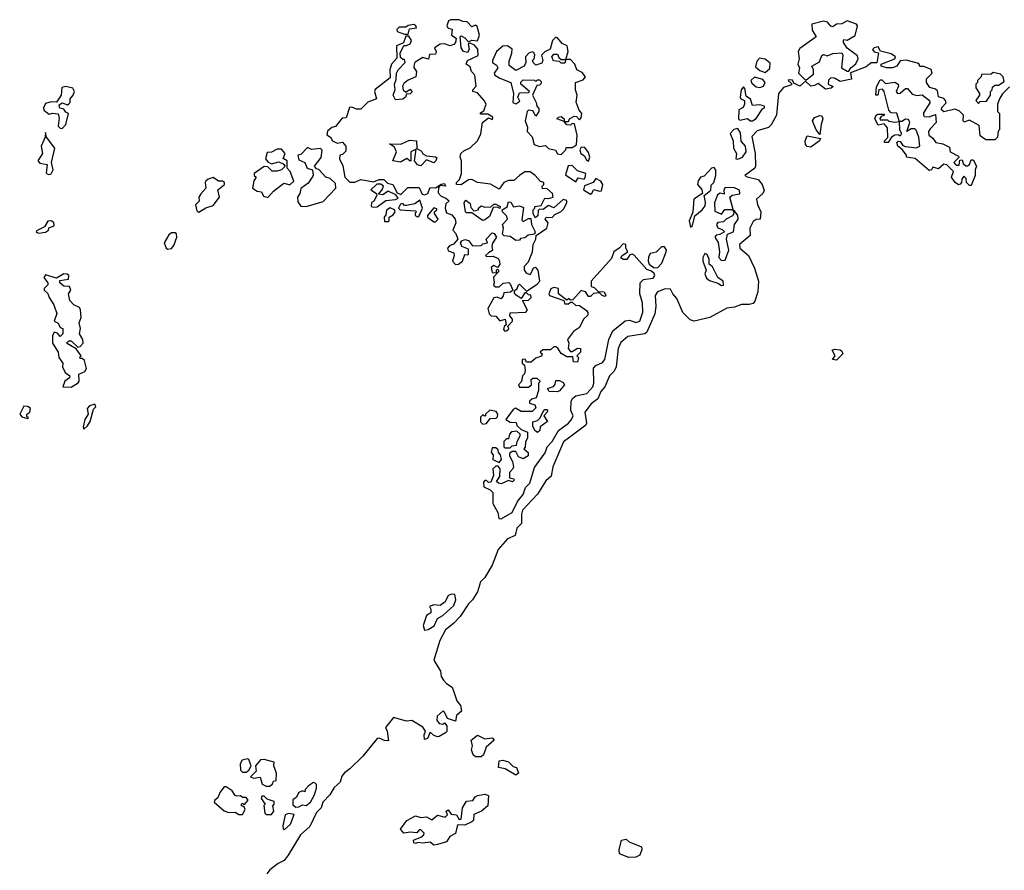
# Model space of a CAD drawing. Extents: x 2219101 to 2444320, y 201258 to 358766.
# Tile 268 of 349: x 2361852 to 2367257, y 268761 to 273429. Entities that reach past the tile are written whole.
import ezdxf

# ---------------------------------------------------------------- set-up
doc = ezdxf.new("R2010")
doc.units = 0

msp = doc.modelspace()

# ---------------------------------------------------------------- linework, layer by layer
at = {"layer": '0CON10XD'}
for points in [[(2364515, 271720), (2364525, 271722.5), (2364537, 271733), (2364531.7, 271748.3), (2364557.5, 271775), (2364556.7, 271786.7), (2364542.5, 271805), (2364545, 271820), (2364630, 271825), (2364640, 271835), (2364612.5, 271887.5), (2364645, 271890), (2364660, 271905), (2364658.3, 271918.3), (2364645, 271920), (2364635, 271930), (2364625, 271930), (2364605, 271900), (2364577, 271917), (2364568.3, 271928.3), (2364568.3, 271941.7), (2364582.5, 271955), (2364590, 271975), (2364595, 271977.5), (2364635, 271940), (2364693, 271977), (2364707.5, 271995), (2364698.8, 272055), (2364685, 272070), (2364670, 272065), (2364655, 272030), (2364635, 272037.5), (2364623, 272057), (2364623, 272077), (2364645, 272100), (2364666.2, 272155), (2364670, 272195), (2364685.8, 272225), (2364687.5, 272245), (2364745.6, 272284.4), (2364753.8, 272313.8), (2364737.5, 272335), (2364742.5, 272345), (2364775, 272343.3), (2364789.3, 272360.7), (2364825, 272377.1), (2364838.8, 272391.2), (2364856.1, 272426.1), (2364855, 272437.5), (2364835, 272443.3), (2364785, 272397.5), (2364755, 272410), (2364725, 272387.5), (2364705, 272390), (2364698.3, 272381.7), (2364697, 272353), (2364682.5, 272342.5), (2364670, 272365), (2364670, 272385), (2364680, 272395), (2364680, 272405), (2364715, 272410), (2364735, 272450), (2364755, 272447.5), (2364780, 272455), (2364777.5, 272475), (2364745, 272502.5), (2364721.7, 272501.7), (2364720, 272515), (2364730, 272525), (2364730, 272535), (2364710.7, 272540.7), (2364682.5, 272575), (2364653.6, 272593.6), (2364625, 272593.8), (2364596.2, 272573.8), (2364565, 272547.5), (2364535, 272546.2), (2364510, 272535), (2364485, 272500), (2364437, 272527), (2364366, 272536), (2364335, 272552), (2364315, 272550), (2364275, 272523.3), (2364250, 272525), (2364250, 272535), (2364267, 272553), (2364278, 272585), (2364277.5, 272655), (2364270, 272675), (2364273.8, 272695), (2364290, 272710), (2364325, 272726.7), (2364366, 272765), (2364383.3, 272803.3), (2364392.5, 272865), (2364425, 272890), (2364448.3, 272881.7), (2364450, 272895), (2364421.7, 272911.7), (2364381.7, 272911.7), (2364381.7, 272918.3), (2364400, 272930), (2364412.5, 272965), (2364402.5, 272985), (2364365, 273027.5), (2364340, 273035), (2364340, 273045), (2364357.5, 273065), (2364350, 273125), (2364332.5, 273145), (2364325, 273170), (2364302.5, 273185), (2364310, 273205), (2364368.1, 273231.9), (2364367.5, 273267.5), (2364348.8, 273288.8), (2364325, 273300), (2364313.3, 273296.7), (2364318.8, 273265), (2364310.7, 273249.3), (2364287.5, 273255), (2364276.2, 273275), (2364270, 273335), (2364275, 273340), (2364295, 273330), (2364315, 273307.5), (2364335, 273316.7), (2364366.1, 273313.9), (2364376.7, 273345), (2364362.5, 273392.5), (2364355, 273400), (2364335, 273390), (2364307.7, 273417.7), (2364285, 273418.8), (2364265, 273429.2), (2364219.3, 273429.3), (2364206.4, 273423.6), (2364197.5, 273395), (2364205, 273382.5), (2364227, 273377), (2364222.5, 273345), (2364247.5, 273327.5), (2364243.8, 273305), (2364235, 273293.3), (2364215, 273286.7), (2364185, 273297.5), (2364160, 273295), (2364130, 273275), (2364137.5, 273255), (2364135, 273240), (2364101.7, 273238.3), (2364097, 273213), (2364065, 273222.5), (2364024, 273196), (2364016.7, 273185), (2364016.4, 273166.4), (2364030, 273145), (2364027.5, 273115), (2363985, 273097.5), (2363960.5, 273079.5), (2363953.8, 273065), (2363957.5, 273045), (2363971.7, 273031.7), (2363995, 273047.5), (2364006.4, 273033.6), (2363995, 273022.5), (2363975, 273020), (2363970, 273005), (2363955, 272992.5), (2363915, 272990), (2363902.5, 273015), (2363913, 273047), (2363910, 273075), (2363919.3, 273100.7), (2363920, 273135), (2363930, 273155), (2363967.5, 273195), (2363965, 273210), (2363955, 273210), (2363941.7, 273221.7), (2363940, 273245), (2363961.7, 273288.3), (2363975, 273287.5), (2363995, 273297.5), (2364002.5, 273315), (2363988.3, 273338.3), (2363971.7, 273338.3), (2363958.3, 273301.7), (2363920, 273285), (2363921.7, 273218.3), (2363893.3, 273185), (2363883.3, 273155), (2363885, 273110), (2363803, 273047), (2363800, 273035), (2363810, 272995), (2363763.9, 272976.1), (2363725, 272937.5), (2363701.7, 272938.3), (2363675, 272950), (2363663.3, 272946.7), (2363645, 272890), (2363621.7, 272888.3), (2363586.4, 272843.6), (2363565, 272837.5), (2363541.7, 272818.3), (2363537.5, 272797.5), (2363557.5, 272785), (2363570, 272765), (2363595, 272752.5), (2363625, 272757.5), (2363642.5, 272735), (2363641.7, 272708.3), (2363625, 272690), (2363610, 272685), (2363607.5, 272665), (2363627, 272627), (2363637.5, 272565), (2363665, 272537.5), (2363691.7, 272538.3), (2363725, 272552.5), (2363795, 272540), (2363825, 272552.5), (2363851.7, 272551.7), (2363871.7, 272531.7), (2363900, 272525), (2363925, 272480), (2363945, 272470), (2363982.5, 272507.5), (2364045, 272507.5), (2364061.7, 272471.7), (2364075, 272467.5), (2364092.5, 272475), (2364105, 272507.5), (2364135, 272506.7), (2364165, 272527.5), (2364185, 272530), (2364190, 272515), (2364160, 272520), (2364151.7, 272508.3), (2364148.8, 272478.8), (2364165, 272460), (2364190.7, 272450.7), (2364210, 272435), (2364191.7, 272418.3), (2364187.5, 272395), (2364195, 272370), (2364225, 272357.5), (2364243.3, 272335), (2364246.4, 272313.6), (2364230, 272275), (2364246.2, 272256.2), (2364257.5, 272225), (2364233, 272197), (2364211.7, 272188.3), (2364200, 272175), (2364205, 272160), (2364235, 272150), (2364236.7, 272135), (2364227.5, 272105), (2364245, 272086.7), (2364261.7, 272088.3), (2364282.5, 272105), (2364295, 272140), (2364311.7, 272138.3), (2364316.7, 272143.3), (2364315, 272170), (2364280, 272185), (2364272.5, 272205), (2364280, 272215), (2364295, 272222.5), (2364315, 272216.7), (2364338.3, 272188.3), (2364385, 272190), (2364395, 272200), (2364420, 272205), (2364412.5, 272225), (2364445, 272260), (2364456.4, 272256.4), (2364470, 272235), (2364447.5, 272202.5), (2364443.3, 272186.7), (2364447.5, 272162.5), (2364425, 272150), (2364410, 272135), (2364415, 272130), (2364451.7, 272131.7), (2364478.3, 272118.3), (2364486.7, 272105), (2364487.5, 272085), (2364475, 272070), (2364455, 272080), (2364440, 272070), (2364445, 272042.5), (2364470, 272040), (2364470, 272055), (2364475, 272060), (2364480, 272055), (2364480, 272045), (2364453, 272017), (2364456.7, 271985), (2364452.5, 271972.5), (2364463.3, 271963.3), (2364485, 271963.3), (2364506.4, 271983.6), (2364536.7, 271986.7), (2364545, 271980), (2364560, 271945), (2364546.7, 271933.3), (2364510, 271930), (2364507, 271913), (2364495, 271897.5), (2364473, 271907), (2364455, 271902.5), (2364421.2, 271845), (2364430, 271815), (2364440, 271805), (2364465, 271802.5), (2364487, 271777), (2364516.7, 271786.7), (2364522.5, 271755), (2364512.5, 271745), (2364508.3, 271728.3), (2364515, 271720)], [(2363985, 273350), (2363991.7, 273378.3), (2364030, 273385), (2364027.5, 273395), (2364015, 273402.5), (2363985, 273397.5), (2363971.7, 273388.3), (2363935, 273387.5), (2363922.5, 273375), (2363923.8, 273363.8), (2363965, 273350), (2363985, 273350)], [(2366165, 273097.5), (2366175, 273102.5), (2366209.4, 273130.6), (2366210, 273155), (2366200, 273175), (2366242.5, 273197.5), (2366255, 273232.5), (2366265, 273238.8), (2366285, 273231.2), (2366315, 273244.4), (2366365, 273247.5), (2366370, 273235), (2366363.8, 273165), (2366395, 273146.7), (2366402.5, 273147.5), (2366413.8, 273165), (2366442.1, 273187.9), (2366454.4, 273215), (2366450.6, 273230.6), (2366393.3, 273273.3), (2366374.1, 273304.1), (2366373.3, 273315), (2366375, 273320), (2366395, 273316.7), (2366438, 273342), (2366450, 273395), (2366445.8, 273405), (2366395, 273423.5), (2366365, 273405.7), (2366335, 273404), (2366315, 273390.8), (2366305, 273394), (2366285.7, 273415.7), (2366265, 273420.6), (2366200, 273405), (2366202.7, 273372.7), (2366223.8, 273335), (2366135, 273270.6), (2366124.4, 273254.4), (2366130, 273215), (2366123.3, 273185), (2366133.3, 273165), (2366127.5, 273135), (2366165, 273097.5)], [(2364825, 272690), (2364850, 272715), (2364851.7, 272728.3), (2364885, 272727.5), (2364908.3, 272741.7), (2364912.5, 272795), (2364898.3, 272858.3), (2364885, 272860), (2364875, 272850), (2364855, 272852.5), (2364840, 272870), (2364800, 272885), (2364810, 272895), (2364825, 272897.5), (2364840, 272885), (2364840, 272870), (2364865, 272870), (2364870, 272885), (2364895, 272900), (2364908.3, 272898.3), (2364925, 272880), (2364935, 272890), (2364937.5, 272915), (2364923, 272933), (2364907, 272977), (2364912.5, 273015), (2364902.5, 273045), (2364902.5, 273085), (2364945, 273100), (2364957.5, 273115), (2364939.3, 273139.3), (2364910, 273155), (2364900, 273185), (2364875, 273210), (2364850, 273210), (2364845, 273190), (2364825, 273190), (2364815, 273200), (2364783, 273203), (2364773.3, 273225), (2364785, 273240), (2364805, 273240), (2364811.7, 273221.7), (2364825, 273210), (2364850, 273210), (2364862.5, 273255), (2364857.5, 273285), (2364829.5, 273299.5), (2364805, 273330), (2364795, 273332.5), (2364777.5, 273315), (2364763.3, 273266.7), (2364735, 273253.8), (2364716.2, 273235), (2364723.8, 273205), (2364718.6, 273191.4), (2364685, 273180), (2364670, 273195), (2364667.5, 273205), (2364676, 273214), (2364680.6, 273235), (2364675, 273250), (2364665, 273253.3), (2364647.5, 273245), (2364628.6, 273225), (2364630, 273195), (2364622, 273175), (2364575, 273151.2), (2364538.3, 273178.3), (2364538.3, 273201.7), (2364554.2, 273245.8), (2364555, 273266.7), (2364530, 273285), (2364505, 273283.1), (2364469.2, 273255), (2364447.5, 273205), (2364447.5, 273195), (2364469.2, 273179.2), (2364477.5, 273165), (2364456.7, 273135), (2364460, 273125), (2364487.5, 273107.5), (2364547.5, 273085), (2364562.5, 273025), (2364560, 272975), (2364575, 272967.5), (2364597, 272983), (2364587.5, 273005), (2364595, 273027.5), (2364645, 273030), (2364650, 273035), (2364602.5, 273075), (2364603, 273087), (2364615, 273100), (2364677.5, 273097.5), (2364685, 273090), (2364695, 273100), (2364705, 273100), (2364715, 273090), (2364715, 273080), (2364705, 273070), (2364691.7, 273068.3), (2364667.5, 273015), (2364687.5, 272975), (2364690, 272955), (2364701.7, 272941.7), (2364702.5, 272925), (2364685, 272900), (2364668.3, 272928.3), (2364645, 272932.5), (2364637.5, 272925), (2364627.5, 272875), (2364639.3, 272839.3), (2364637.5, 272815), (2364666.1, 272786.1), (2364676.7, 272745), (2364705, 272733.8), (2364738.8, 272738.8), (2364755, 272722.5), (2364793, 272713), (2364805, 272692.5), (2364825, 272690)], [(2367125, 272792.5), (2367118.3, 272848.3), (2367065, 272877.5), (2367035, 272867.5), (2367030, 272875), (2367032.5, 272905), (2367008.8, 272928.8), (2366985, 272938.8), (2366925, 272924), (2366912.5, 272935), (2366913, 272947), (2366936.7, 272973.3), (2366933.3, 272985), (2366925, 272996.2), (2366896.2, 273006.2), (2366889.2, 273039.2), (2366878.6, 273048.6), (2366847.7, 273057.7), (2366830, 273085), (2366830, 273105), (2366860, 273135), (2366855.6, 273155.6), (2366815, 273172), (2366792.5, 273172.5), (2366790, 273185), (2366780, 273190), (2366717.9, 273207.9), (2366685.7, 273204.3), (2366666.5, 273173.5), (2366642.5, 273165), (2366610, 273165), (2366580, 273175), (2366580, 273185), (2366655.8, 273214.2), (2366658.8, 273225), (2366635, 273242), (2366577, 273257), (2366565, 273281.2), (2366542.5, 273275), (2366532.5, 273265), (2366543, 273253), (2366566.7, 273246.7), (2366557.5, 273192.5), (2366525, 273192.5), (2366498.8, 273171.2), (2366412.5, 273137.5), (2366417.5, 273102.5), (2366355, 273090), (2366325, 273107.5), (2366305, 273110), (2366292.3, 273097.7), (2366290, 273075), (2366317, 273063), (2366306.4, 273053.6), (2366275, 273047.5), (2366235, 273080), (2366215, 273068.8), (2366194, 273064), (2366165, 273092.5), (2366133.6, 273063.6), (2366101.7, 273081.7), (2366095, 273097.5), (2366075, 273100), (2366070, 273095), (2366088.3, 273078.3), (2366088.3, 273071.7), (2366045, 273057.5), (2366017.5, 273025), (2366007.1, 272905), (2365977.5, 272852.5), (2365961.7, 272838.3), (2365900.3, 272819.7), (2365870.9, 272789.1), (2365890, 272695), (2365891.2, 272625), (2365887.5, 272615), (2365832.5, 272575), (2365846.1, 272566.1), (2365905, 272552.5), (2365926.9, 272525), (2365938.1, 272491.9), (2365931.2, 272475), (2365895.8, 272445), (2365901.4, 272415), (2365920, 272375), (2365917.5, 272335), (2365895, 272332), (2365877.7, 272322.3), (2365860.8, 272285), (2365862.5, 272245), (2365803.1, 272195), (2365805.6, 272175), (2365853.1, 272135), (2365885.5, 272065), (2365907.1, 271995), (2365904.4, 271935), (2365888, 271885), (2365878.3, 271871.7), (2365855.8, 271865.8), (2365815, 271866.9), (2365775, 271851.8), (2365733.7, 271846.3), (2365641.2, 271795), (2365555, 271775.6), (2365532.9, 271782.9), (2365493.1, 271823.1), (2365459.1, 271899.1), (2365437.1, 271925), (2365425, 271951.2), (2365395, 271952.7), (2365354, 271936), (2365341.2, 271915), (2365344.5, 271855), (2365338.5, 271815), (2365295.4, 271715), (2365283.8, 271706.2), (2365189.8, 271690.2), (2365152.2, 271657.8), (2365137.7, 271625), (2365125.5, 271525), (2365115, 271501.2), (2365090, 271475), (2365064.4, 271415), (2365041.5, 271388.5), (2365025, 271349.2), (2364989.3, 271320.7), (2364954.4, 271275), (2364962.9, 271215), (2364959.2, 271205), (2364871.2, 271138.8), (2364836.7, 271113.3), (2364778.9, 270975), (2364769.2, 270925), (2364741.1, 270898.9), (2364695, 270825.8), (2364612.9, 270737.1), (2364606.7, 270715), (2364606.9, 270665), (2364581.7, 270638.3), (2364571.9, 270598.1), (2364530.2, 270579.8), (2364478.6, 270521.4), (2364445, 270436.7), (2364405, 270368.8), (2364381.2, 270345), (2364365, 270290), (2364338, 270245), (2364316.6, 270223.4), (2364270.8, 270155), (2364234.2, 270115), (2364188.8, 270081.2), (2364157.6, 270022.4), (2364126.2, 269915), (2364162, 269855), (2364166.7, 269825), (2364178.8, 269805), (2364195, 269786.2), (2364226.8, 269766.8), (2364236.9, 269735), (2364252.1, 269692.1), (2364271.2, 269665), (2364276.7, 269635), (2364249.3, 269610.7), (2364245, 269580), (2364200, 269595), (2364185, 269630), (2364176.4, 269636.4), (2364143.6, 269606.4), (2364142.5, 269585), (2364155, 269567.5), (2364175, 269562.5), (2364185, 269570), (2364197.5, 269555), (2364196.1, 269523.9), (2364190, 269515), (2364155, 269496.2), (2364143.8, 269493.8), (2364123, 269503), (2364105, 269520), (2364090, 269485), (2364075, 269480), (2364072.5, 269505), (2364080, 269525), (2364065, 269547.5), (2364005, 269583.3), (2363975, 269580), (2363905, 269600), (2363860, 269545), (2363870, 269525), (2363877.5, 269472.5), (2363855, 269473.3), (2363826.4, 269486.4), (2363815, 269483.8), (2363735, 269388), (2363665, 269317.5), (2363634.5, 269295.5), (2363621.5, 269278.5), (2363610.8, 269245), (2363578.6, 269215), (2363554.3, 269175), (2363516.9, 269135), (2363506.5, 269105), (2363482.2, 269077.8), (2363445, 269001.2), (2363393.7, 268956.3), (2363326.2, 268843.8), (2363305, 268814.2), (2363270.9, 268799.1), (2363225.9, 268764.1), (2363208.1, 268741.9)], [(2365945, 273140), (2365968.9, 273161.1), (2365970.7, 273190.7), (2365945, 273212.5), (2365912.1, 273217.9), (2365897.8, 273202.2), (2365891.4, 273171.4), (2365915, 273150.8), (2365945, 273140)], [(2367115, 272970), (2367125, 272980), (2367158.3, 272981.7), (2367180, 273015), (2367180, 273035), (2367190, 273045), (2367191.7, 273058.3), (2367205, 273070), (2367225, 273070), (2367255, 273090), (2367250, 273115), (2367235, 273130), (2367195, 273140), (2367185, 273130), (2367131.7, 273128.3), (2367130, 273115), (2367110, 273095), (2367110, 273085), (2367100, 273075), (2367100, 273055), (2367120, 273025), (2367120, 273015), (2367100, 272985), (2367115, 272970)], [(2365915, 273057.5), (2365935, 273064), (2365943.3, 273085), (2365931.7, 273101.7), (2365885, 273114), (2365866.2, 273095), (2365870.6, 273080.6), (2365895, 273060), (2365915, 273057.5)], [(2367075, 272520), (2367065, 272520), (2367050, 272535), (2367047, 272557), (2367035, 272570), (2367023.3, 272555), (2367022.5, 272535), (2367015, 272527.5), (2367005, 272523.8), (2366987.5, 272535), (2366967.5, 272565), (2366977, 272597), (2366942, 272632), (2366925, 272636.7), (2366895, 272610), (2366865, 272620), (2366857.5, 272605), (2366845, 272602), (2366768.3, 272668.3), (2366720, 272675), (2366720, 272685), (2366696.2, 272716.2), (2366672, 272735), (2366667.5, 272755), (2366675, 272762.5), (2366685, 272760), (2366698.8, 272738.8), (2366713.8, 272733.8), (2366775, 272726.7), (2366792.5, 272735), (2366787.5, 272785), (2366773.8, 272823.8), (2366765, 272830), (2366745, 272830), (2366722.5, 272815), (2366738.8, 272865), (2366730.7, 272880.7), (2366715, 272883.3), (2366695, 272870), (2366680, 272870), (2366681.2, 272825), (2366692.5, 272805), (2366685, 272790), (2366675, 272797.5), (2366655, 272796.2), (2366637.5, 272785), (2366620, 272755), (2366600, 272755), (2366600, 272765), (2366617.5, 272782.5), (2366616, 272836), (2366597, 272857), (2366565, 272850), (2366546.7, 272885), (2366553.3, 272905), (2366565, 272910), (2366595, 272910), (2366600, 272905), (2366581.7, 272898.3), (2366573, 272887), (2366575, 272880), (2366615, 272880), (2366623, 272873), (2366655, 272867.5), (2366680, 272870), (2366680, 272875), (2366666.4, 272916.4), (2366635, 272917.5), (2366623, 272933), (2366596.7, 273035), (2366588, 273048), (2366567.5, 273045), (2366562.5, 273015), (2366552, 273015), (2366555, 273060), (2366575, 273100), (2366585, 273100), (2366605, 273078.8), (2366656.5, 273086.5), (2366673.8, 273075), (2366676.7, 273065), (2366663.3, 273035), (2366670, 273025), (2366685, 273026.7), (2366715, 273052.5), (2366725, 273052.5), (2366750.9, 273020.9), (2366776.1, 273013.9), (2366805, 273016.2), (2366846.2, 272985), (2366847.7, 272972.3), (2366812.3, 272917.7), (2366812.5, 272905), (2366817.5, 272897.5), (2366845, 272896.7), (2366878.3, 272908.3), (2366882.5, 272865), (2366849.3, 272830.7), (2366841.2, 272815), (2366843.3, 272795), (2366865, 272780), (2366880, 272755), (2366918.8, 272748.8), (2366955, 272730), (2366960, 272705), (2367005, 272680), (2367007.5, 272672.5), (2366980, 272645), (2366991.7, 272631.7), (2367008.3, 272631.7), (2367011.7, 272658.3), (2367025, 272660), (2367030.7, 272640.7), (2367045, 272627.5), (2367055, 272626.7), (2367066.2, 272633.8), (2367075, 272660), (2367085, 272660), (2367103.3, 272625), (2367096, 272605), (2367096.4, 272573.6), (2367075, 272520)], [(2362085, 272832.9), (2362105.6, 272855), (2362120, 272915), (2362105, 272922.5), (2362095, 272937.5), (2362073.3, 272943.3), (2362068.3, 272961.7), (2362085, 272972.5), (2362115, 272962.5), (2362123, 272967), (2362130, 272975), (2362128.8, 272995), (2362146.7, 273015), (2362153.3, 273035), (2362143.6, 273053.6), (2362105, 273063.3), (2362083, 273057), (2362080, 273015), (2362055, 272977.5), (2362025, 272978), (2361995, 272970), (2361982.5, 272945), (2361985, 272932.5), (2362015, 272910), (2362035, 272916.7), (2362063, 272913), (2362069.2, 272889.2), (2362063.3, 272845), (2362074, 272834), (2362085, 272832.9)], [(2365875, 272873.8), (2365895, 272887.5), (2365930, 272940), (2365940, 272945), (2365940, 272955), (2365915, 272961.2), (2365875, 272957.5), (2365863, 272993), (2365839.3, 273009.3), (2365831.7, 273051.7), (2365825, 273060), (2365812.5, 273045), (2365807.5, 273005), (2365810, 272995), (2365830, 272985), (2365830, 272965), (2365822.5, 272947.5), (2365798.8, 272935), (2365797.5, 272885), (2365805, 272877.5), (2365847.5, 272887.5), (2365862.5, 272875), (2365875, 272873.8)], [(2367285, 273060), (2367247, 273023), (2367231.2, 272998.8), (2367220, 272965), (2367220, 272925), (2367230, 272915), (2367230, 272825), (2367223, 272817), (2367220, 272785), (2367205, 272770), (2367155, 272770), (2367125, 272792.5)], [(2366245, 272800), (2366224.3, 272824.3), (2366203.8, 272875), (2366215, 272893.3), (2366245, 272903.8), (2366255, 272902.5), (2366261.2, 272885), (2366251.2, 272855), (2366245, 272800)], [(2362010.5, 272580.5), (2362025, 272584), (2362035.5, 272605), (2362027.1, 272645), (2362045.6, 272725), (2362000, 272785), (2361995, 272810), (2361992.5, 272785), (2361970, 272735), (2361977.5, 272695), (2361951.2, 272655), (2361962.7, 272642.7), (2362002.5, 272635), (2361997.5, 272587.5), (2362010.5, 272580.5)], [(2365795, 272663.3), (2365820, 272675), (2365840, 272705), (2365836.9, 272735), (2365812.9, 272762.9), (2365808.1, 272808.1), (2365795, 272832.5), (2365773, 272827), (2365752.5, 272805), (2365768, 272765), (2365770, 272725), (2365787.5, 272695), (2365782.5, 272665), (2365795, 272663.3)], [(2364055, 272627.5), (2364035, 272633.3), (2364020, 272655), (2364028.3, 272718.3), (2364000, 272705), (2364000, 272655), (2363995, 272652.5), (2363976.7, 272666.7), (2363941.7, 272648.3), (2363900, 272655), (2363920, 272705), (2363909.3, 272729.3), (2363881.7, 272748.3), (2363945, 272746.7), (2363991.7, 272768.3), (2364030, 272765), (2364031.7, 272721.7), (2364058, 272708), (2364065, 272693.3), (2364085, 272682.5), (2364135, 272677.5), (2364141.7, 272671.7), (2364136.7, 272655), (2364125, 272643.3), (2364085, 272660), (2364055, 272627.5)], [(2366195, 272730), (2366175, 272734), (2366166.2, 272745), (2366164.2, 272765), (2366175, 272792.5), (2366247.5, 272777.5), (2366242.5, 272765), (2366195, 272730)], [(2363215, 272453.3), (2363245, 272488.8), (2363295, 272526.7), (2363305, 272532.5), (2363335, 272522.5), (2363357, 272543), (2363337, 272597), (2363320, 272615), (2363320, 272655), (2363298.3, 272668.3), (2363310, 272695), (2363289.3, 272719.3), (2363265, 272718.8), (2363235, 272702.5), (2363210, 272700), (2363202.5, 272665), (2363217, 272647), (2363235, 272637.5), (2363275, 272650), (2363298.3, 272638.3), (2363310, 272625), (2363290, 272605), (2363265, 272597.5), (2363238.3, 272598.3), (2363215, 272622.5), (2363195, 272623.3), (2363140, 272585), (2363140, 272575), (2363150, 272565), (2363137.5, 272545), (2363130, 272505), (2363155, 272487.5), (2363180, 272485), (2363190.8, 272460.8), (2363215, 272453.3)], [(2363425, 272403.8), (2363518.8, 272431.2), (2363587.5, 272505), (2363585, 272530), (2363557, 272557), (2363532.5, 272565), (2363495, 272607.5), (2363481.7, 272611.7), (2363470, 272625), (2363506.4, 272673.6), (2363513, 272713), (2363503, 272723), (2363455, 272717.5), (2363433, 272727), (2363395, 272690), (2363380, 272685), (2363385, 272660), (2363417.5, 272645), (2363430, 272615), (2363460, 272605), (2363462.5, 272575), (2363457.5, 272565), (2363435, 272532.5), (2363396.4, 272503.6), (2363390, 272475), (2363377.1, 272455), (2363380, 272430), (2363395, 272406.2), (2363425, 272403.8)], [(2364975, 272652.5), (2364982.5, 272675), (2364975, 272700), (2364955, 272727.5), (2364935, 272730), (2364927.5, 272715), (2364932.5, 272695), (2364953, 272683), (2364962.5, 272662.5), (2364975, 272652.5)], [(2364905, 272540), (2364918.3, 272561.7), (2364950, 272555), (2364957, 272563), (2364960, 272585), (2364915, 272600), (2364885, 272630), (2364863, 272627), (2364848.3, 272578.3), (2364905, 272540)], [(2365535, 272290), (2365545, 272300), (2365557.5, 272352.5), (2365598, 272385), (2365615, 272407.5), (2365617.3, 272427.3), (2365610, 272465), (2365645.8, 272494.2), (2365648.3, 272521.7), (2365662.5, 272535), (2365673.3, 272575), (2365673, 272603), (2365665, 272617.5), (2365650, 272615), (2365609.3, 272570.7), (2365590, 272565), (2365576.7, 272545), (2365572.5, 272525), (2365597, 272497), (2365600, 272475), (2365552.5, 272445), (2365546.7, 272373.3), (2365527.5, 272325), (2365535, 272290)], [(2362835, 272372.5), (2362875, 272396.7), (2362915, 272410), (2362950, 272455), (2362940, 272495), (2362975.9, 272524.1), (2362977.5, 272535), (2362965, 272542.5), (2362943, 272543), (2362915, 272562.5), (2362886.4, 272553.6), (2362875, 272542.5), (2362870, 272535), (2362873.3, 272505), (2362845.9, 272474.1), (2362836.2, 272455), (2362837, 272433), (2362817, 272413), (2362825, 272380), (2362835, 272372.5)], [(2364985, 272471.2), (2364993.6, 272476.4), (2365003, 272497), (2365035, 272487.5), (2365045, 272490), (2365052.5, 272525), (2365043, 272543), (2365015, 272557.5), (2365000, 272535), (2364953.3, 272516.7), (2364946.7, 272495), (2364985, 272471.2)], [(2363795, 272400), (2363815, 272402.5), (2363863, 272437), (2363915, 272442.5), (2363930, 272450), (2363917.5, 272467.5), (2363875, 272487.5), (2363845, 272467.5), (2363821.7, 272471.7), (2363842.5, 272495), (2363850, 272515), (2363835, 272527.5), (2363812.5, 272527.5), (2363780, 272495), (2363810, 272475), (2363812.5, 272465), (2363796.7, 272433.3), (2363783.3, 272426.7), (2363782.5, 272405), (2363795, 272400)], [(2365705, 272362.5), (2365722.5, 272387.5), (2365757.5, 272387.5), (2365770, 272380), (2365750, 272455), (2365763, 272467), (2365805, 272473.8), (2365803, 272493), (2365775, 272506), (2365725, 272508.8), (2365716.7, 272495), (2365718.3, 272471.7), (2365697, 272477), (2365682.7, 272467.3), (2365666.7, 272425), (2365668.3, 272378.3), (2365705, 272362.5)], [(2364035, 272347.5), (2364045, 272352.5), (2364062.5, 272395), (2364048.3, 272438.3), (2364021.7, 272418.3), (2363975, 272410), (2363965, 272410), (2363955, 272420), (2363943, 272417), (2363932.5, 272395), (2363940, 272385), (2364025, 272380), (2364030, 272375), (2364022.5, 272367.5), (2364022.5, 272355), (2364035, 272347.5)], [(2364395, 272327.5), (2364385, 272332.5), (2364335, 272370), (2364305, 272370), (2364300, 272375), (2364292.5, 272425), (2364301.7, 272438.3), (2364325, 272420), (2364328.3, 272398.3), (2364345, 272380), (2364370, 272385), (2364370, 272395), (2364385, 272407.5), (2364405, 272400), (2364437.5, 272402.5), (2364455, 272417.5), (2364465, 272417.5), (2364490, 272405), (2364487.5, 272392.5), (2364475, 272400), (2364451.7, 272398.3), (2364430.7, 272349.3), (2364405, 272331.2), (2364395, 272327.5)], [(2364575, 272217.5), (2364545, 272240), (2364512.5, 272242.5), (2364502.5, 272252.5), (2364507.5, 272285), (2364503.3, 272305), (2364530, 272335), (2364523.6, 272353.6), (2364502.5, 272375), (2364500, 272385), (2364528.3, 272401.7), (2364535, 272430), (2364548.3, 272428.3), (2364562.5, 272402.5), (2364595, 272407.5), (2364618.3, 272398.3), (2364608.3, 272328.3), (2364615, 272322.5), (2364645, 272337.5), (2364657.5, 272337.5), (2364662.5, 272305), (2364682.5, 272265), (2364677.5, 272252.5), (2364643.8, 272246.2), (2364625, 272232.5), (2364601.7, 272228.3), (2364595, 272220), (2364575, 272217.5)], [(2363875, 272322.5), (2363880, 272325), (2363880, 272345), (2363901.7, 272358.3), (2363912.5, 272375), (2363910, 272385), (2363885, 272396.7), (2363866.4, 272383.6), (2363861.7, 272358.3), (2363852.5, 272345), (2363855, 272322.5), (2363875, 272322.5)], [(2364135, 272320), (2364150, 272335), (2364130, 272365), (2364130, 272375), (2364142.5, 272385), (2364141.7, 272391.7), (2364125, 272397.5), (2364090, 272355), (2364090, 272345), (2364125, 272320), (2364135, 272320)], [(2365705, 272107.5), (2365725, 272110), (2365744, 272165), (2365732, 272225), (2365737.5, 272252.5), (2365771.2, 272265), (2365776.7, 272305), (2365795.8, 272335), (2365793.9, 272353.9), (2365775, 272380), (2365770, 272380), (2365772.5, 272365), (2365765, 272352.5), (2365730, 272335), (2365715, 272320), (2365685, 272316.7), (2365676.7, 272305), (2365685, 272287.5), (2365708.8, 272278.8), (2365720, 272265), (2365695, 272250), (2365675, 272247.5), (2365667.5, 272235), (2365686.7, 272206.7), (2365693.8, 272155), (2365690, 272125), (2365705, 272107.5)], [(2361958.3, 272258.3), (2361995, 272263.3), (2362010, 272275), (2362012.5, 272287.5), (2362042.5, 272297.5), (2362040, 272315), (2362027.5, 272325), (2362006.4, 272323.6), (2361988.3, 272291.7), (2361945, 272270), (2361943.6, 272263.6), (2361958.3, 272258.3)], [(2362665, 272170), (2362685, 272173.8), (2362699.1, 272190.9), (2362714.2, 272235), (2362713.9, 272253.9), (2362705, 272260), (2362685, 272258.8), (2362671.7, 272248.3), (2362646, 272205), (2362656, 272176), (2362665, 272170)], [(2364495, 270690), (2364555.7, 270724.3), (2364584.3, 270785.7), (2364615.6, 270824.4), (2364628.8, 270861.2), (2364652, 270885), (2364678.7, 270971.3), (2364737.4, 271052.6), (2364748, 271085), (2364775.8, 271115), (2364809.2, 271175), (2364865, 271216), (2364880.8, 271235), (2364890, 271255), (2364878, 271285), (2364880, 271335), (2364887.8, 271352.2), (2364905, 271364.2), (2364965, 271377.5), (2364997.5, 271415), (2365003.3, 271435), (2365002.8, 271517.2), (2365015, 271531.4), (2365052, 271548), (2365064.4, 271565), (2365085.8, 271675), (2365108.1, 271721.9), (2365175, 271776.9), (2365200, 271780), (2365235, 271767.1), (2365255.6, 271775), (2365273.1, 271825), (2365270, 271875), (2365256.9, 271925), (2365258, 271985), (2365275.7, 272004.3), (2365329.7, 272010.3), (2365339.2, 272025), (2365335, 272036.7), (2365319.5, 272049.5), (2365295, 272057.5), (2365225, 272137.5), (2365215, 272142.5), (2365201.7, 272138.3), (2365185, 272112.5), (2365165, 272112.5), (2365151.7, 272121.7), (2365160, 272135), (2365190, 272155), (2365180, 272175), (2365180, 272195), (2365165, 272200), (2365143.3, 272175), (2365113.8, 272155), (2365100.5, 272119.5), (2364988.8, 271995), (2364990, 271965), (2365005, 271960), (2365028.3, 271938.3), (2365060, 271935), (2365070, 271915), (2365065, 271910), (2365050, 271915), (2365035, 271930), (2365002.5, 271927.5), (2364985, 271910), (2364975, 271910), (2364957.5, 271935), (2364935, 271942.5), (2364888.3, 271891.7), (2364875, 271890), (2364865, 271900), (2364855, 271890), (2364810, 271925), (2364810, 271955), (2364785, 271960), (2364767, 271953), (2364757.5, 271925), (2364760, 271915), (2364838.3, 271888.3), (2364845, 271870), (2364865, 271870), (2364875, 271880), (2364885, 271880), (2364903.3, 271863.3), (2364925, 271860), (2364963, 271833), (2364971.7, 271821.7), (2364971.7, 271808.3), (2364947.5, 271785), (2364925, 271740), (2364891.7, 271718.3), (2364860, 271675), (2364866.4, 271653.6), (2364863.3, 271625), (2364875, 271607.5), (2364885, 271607.5), (2364915, 271626.7), (2364930, 271625), (2364930, 271605), (2364910, 271585), (2364920, 271575), (2364915, 271550), (2364891.7, 271551.7), (2364888.3, 271578.3), (2364855, 271580), (2364825, 271597.5), (2364806.4, 271626.4), (2364795, 271633.3), (2364785, 271633.3), (2364765, 271617.5), (2364723, 271617), (2364710, 271605), (2364720, 271595), (2364716.4, 271583.6), (2364685, 271572.5), (2364659.3, 271550.7), (2364635, 271550), (2364627, 271567), (2364610, 271565), (2364610, 271545), (2364622.5, 271532.5), (2364626.7, 271505), (2364623.3, 271486.7), (2364612.5, 271475), (2364607, 271443), (2364590, 271425), (2364595, 271412.5), (2364645, 271412.5), (2364662.5, 271425), (2364660, 271455), (2364668.3, 271461.7), (2364691.7, 271461.7), (2364710, 271445), (2364700, 271435), (2364700, 271395), (2364687.5, 271355), (2364663, 271347), (2364650, 271335), (2364650, 271325), (2364680, 271315), (2364685, 271300), (2364665, 271280), (2364605, 271280), (2364573, 271297), (2364560.7, 271289.3), (2364520, 271235), (2364545, 271220), (2364578.3, 271218.3), (2364581.7, 271201.7), (2364605, 271180), (2364640, 271165), (2364640, 271135), (2364628.3, 271111.7), (2364627, 271083), (2364620, 271075), (2364642.5, 271055), (2364642.5, 271035), (2364615, 271020), (2364590.7, 271030.7), (2364575, 271060), (2364555, 271060), (2364541.7, 271048.3), (2364540, 271035), (2364557.5, 271005), (2364562.5, 270975), (2364560, 270965), (2364540, 270945), (2364540, 270915), (2364565, 270910), (2364567, 270903), (2364557, 270893), (2364535, 270900), (2364495, 270882.5), (2364480, 270885), (2364470, 270895), (2364487, 270923), (2364490, 270965), (2364478.3, 270978.3), (2364465, 270980), (2364450, 270965), (2364453, 270927), (2364438.3, 270891.7), (2364425, 270890), (2364415, 270900), (2364405, 270900), (2364398.3, 270891.7), (2364400, 270865), (2364435, 270850), (2364450, 270835), (2364450, 270775), (2364477.5, 270725), (2364481.7, 270691.7), (2364495, 270690)], [(2365335, 272066.7), (2365355, 272070), (2365377, 272093), (2365401.2, 272155), (2365402.5, 272165), (2365392.5, 272182.5), (2365375, 272183.3), (2365345, 272153.3), (2365313.3, 272146.7), (2365303.6, 272126.4), (2365301.2, 272105), (2365308.3, 272088.3), (2365335, 272066.7)], [(2365705, 271970), (2365715, 271972.5), (2365713.3, 271995), (2365683.9, 272013.9), (2365655, 272072.5), (2365637.5, 272087.5), (2365636.7, 272115), (2365625, 272140), (2365613.3, 272146.7), (2365602.5, 272125), (2365602.5, 272105), (2365620, 272055), (2365612.5, 272035), (2365621.7, 272011.7), (2365638.3, 271998.3), (2365685, 271983.3), (2365705, 271970)], [(2362135, 271412.5), (2362173.9, 271436.1), (2362178.8, 271445), (2362176.2, 271483.8), (2362210.7, 271499.3), (2362220, 271515), (2362208.3, 271558.3), (2362195, 271570), (2362185, 271570), (2362183, 271577), (2362190, 271585), (2362163, 271623), (2362110, 271655), (2362123, 271667), (2362135, 271667.5), (2362172.5, 271632.5), (2362185, 271636.7), (2362200, 271655), (2362198.8, 271675), (2362181.2, 271705), (2362186.7, 271735), (2362178.8, 271765), (2362190, 271795), (2362186.7, 271836.7), (2362180, 271850), (2362150, 271865), (2362128.3, 271888.3), (2362120, 271925), (2362133.3, 271945), (2362126, 271966), (2362095, 271967.5), (2362072.5, 271985), (2362072.5, 271997.5), (2362120, 272005), (2362122.5, 272025), (2362113.3, 272033.3), (2362095, 272033.8), (2362055, 272010), (2361995, 272028.8), (2361984.3, 272014.3), (2362007.5, 271985), (2362007.5, 271975), (2361987.5, 271955), (2361987.5, 271945), (2362006.7, 271926.7), (2362013.9, 271903.9), (2362040, 271865), (2362057, 271817), (2362042.5, 271775), (2362063.8, 271763.8), (2362075, 271740), (2362090, 271735), (2362090, 271705), (2362075, 271690), (2362059.3, 271709.3), (2362042.5, 271715), (2362033.3, 271695), (2362032.5, 271655), (2362063.3, 271605), (2362066.7, 271575), (2362090, 271545), (2362087.5, 271525), (2362103, 271493), (2362127.5, 271475), (2362125.9, 271464.1), (2362100, 271445), (2362090, 271415), (2362135, 271412.5)], [(2366335, 271561.2), (2366313.9, 271563.9), (2366327.5, 271585), (2366312, 271615), (2366325, 271621.2), (2366355, 271618), (2366365, 271610), (2366370, 271595), (2366335, 271561.2)], [(2364805, 271387.5), (2364758.3, 271388.3), (2364750, 271405), (2364783, 271417), (2364791.7, 271428.3), (2364795, 271450), (2364815, 271450), (2364835, 271437.5), (2364842.5, 271425), (2364815, 271392.5), (2364805, 271387.5)], [(2361895, 271240), (2361900, 271245), (2361892.5, 271252.5), (2361892.5, 271265), (2361907.5, 271275), (2361912.5, 271295), (2361896.4, 271306.4), (2361875, 271307.5), (2361852.5, 271265), (2361865, 271250), (2361895, 271240)], [(2362205, 271182.5), (2362225, 271200), (2362240, 271225), (2362258.3, 271291.7), (2362270, 271305), (2362265, 271320), (2362235, 271310), (2362222.5, 271295), (2362227.5, 271265), (2362210, 271235), (2362200, 271195), (2362205, 271182.5)], [(2364695, 271163.3), (2364680, 271175), (2364668.3, 271198.3), (2364668.3, 271221.7), (2364695, 271230), (2364710, 271245), (2364725, 271280), (2364735, 271290), (2364745, 271290), (2364750, 271285), (2364747.5, 271275), (2364730, 271255), (2364750, 271225), (2364710, 271195), (2364707.5, 271175), (2364695, 271163.3)], [(2364395, 271210), (2364415, 271212.5), (2364435, 271240), (2364467, 271243), (2364475, 271250), (2364477.5, 271265), (2364468.3, 271278.3), (2364433, 271287), (2364410, 271265), (2364410, 271255), (2364403, 271253), (2364395, 271260), (2364381.7, 271248.3), (2364381.7, 271221.7), (2364395, 271210)], [(2364545, 271080), (2364555, 271090), (2364580, 271095), (2364582.5, 271115), (2364600, 271145), (2364600, 271155), (2364581.7, 271171.7), (2364551.7, 271168.3), (2364540, 271155), (2364535, 271130), (2364525, 271130), (2364510, 271115), (2364510, 271085), (2364515, 271080), (2364545, 271080)], [(2364485, 271000), (2364497.5, 271015), (2364491.7, 271041.7), (2364480, 271055), (2364478.3, 271068.3), (2364465, 271080), (2364445, 271080), (2364440, 271055), (2364451.7, 271041.7), (2364450, 271015), (2364485, 271000)], [(2364075, 270080), (2364095, 270082.5), (2364126.8, 270103.2), (2364146.2, 270143.8), (2364175, 270158.8), (2364236.2, 270215), (2364246.2, 270245), (2364240, 270275), (2364225, 270277.5), (2364205, 270270), (2364187.5, 270235), (2364160, 270215), (2364125, 270217.5), (2364101.7, 270208.3), (2364110, 270195), (2364110, 270175), (2364085, 270160), (2364067.5, 270105), (2364075, 270080)], [(2364385, 269383.8), (2364355, 269383.8), (2364341.2, 269395), (2364331.7, 269421.7), (2364338, 269445), (2364330, 269475), (2364365, 269503.3), (2364405, 269483.3), (2364445, 269487.5), (2364457.5, 269475), (2364412.5, 269437.5), (2364398.8, 269395), (2364385, 269383.8)], [(2363095, 269300), (2363109.3, 269310.7), (2363122.5, 269335), (2363110, 269370), (2363103, 269373), (2363073.9, 269366.1), (2363062.5, 269345), (2363065, 269310), (2363075, 269300), (2363095, 269300)], [(2363225, 269222.5), (2363240, 269235), (2363245, 269250), (2363260, 269255), (2363262.5, 269295), (2363247.5, 269335), (2363250, 269355), (2363195, 269370), (2363175, 269367.5), (2363147.5, 269335), (2363150, 269305), (2363120, 269275), (2363135, 269267.5), (2363172.5, 269272.5), (2363183.3, 269233.3), (2363205, 269222.5), (2363225, 269222.5)], [(2364575, 269282.5), (2364517.7, 269317.7), (2364480, 269325), (2364485, 269362.5), (2364505, 269366), (2364535, 269356.7), (2364561.7, 269331.7), (2364580, 269325), (2364590, 269295), (2364575, 269282.5)], [(2363368.3, 269108.3), (2363385, 269110), (2363405, 269120), (2363425, 269117.5), (2363448.8, 269135), (2363471.2, 269175), (2363481.7, 269211.7), (2363481.7, 269231.7), (2363475, 269240), (2363465, 269242.5), (2363437.5, 269225), (2363420, 269205), (2363418.3, 269191.7), (2363405, 269197.5), (2363385, 269187.5), (2363369.3, 269160.7), (2363351.7, 269148.3), (2363351.2, 269121.2), (2363368.3, 269108.3)], [(2363075, 269067.5), (2363090, 269095), (2363085, 269110), (2363070, 269115), (2363070, 269125), (2363075, 269130), (2363085, 269120), (2363107, 269147), (2363095, 269160), (2363075, 269160), (2363065, 269170), (2363045, 269167.5), (2363035, 269172.5), (2363018, 269198), (2362985, 269220), (2362975, 269220), (2362951.2, 269188.8), (2362940.7, 269159.3), (2362923.6, 269146.4), (2362920, 269135), (2362975, 269087.5), (2362998.3, 269078.3), (2363035, 269080), (2363055, 269067.5), (2363075, 269067.5)], [(2363207, 269067), (2363235, 269067.5), (2363247.5, 269085), (2363242.5, 269115), (2363250, 269125), (2363248.3, 269138.3), (2363211.7, 269151.7), (2363195, 269167.5), (2363181.7, 269168.3), (2363177.5, 269155), (2363200, 269125), (2363193.3, 269116.7), (2363197.5, 269075), (2363207, 269067)], [(2364125, 268900), (2364106.2, 268916.2), (2364065, 268910), (2364037, 268913), (2364025, 268907.5), (2364015, 268912.5), (2364013.6, 268926.4), (2364055, 268942.5), (2364070, 268955), (2364072.5, 268965), (2364055, 268982.5), (2364045, 268982.5), (2364032.5, 268967.5), (2363995, 268971.2), (2363960, 268965), (2363943, 268987), (2363977.5, 269035), (2364025, 269060), (2364055, 269051.2), (2364085, 269053.8), (2364115, 269037.5), (2364145, 269063.3), (2364187.5, 269052.5), (2364200, 269065), (2364193.3, 269085), (2364205, 269092.5), (2364220, 269070), (2364250, 269065), (2364265, 269040), (2364275, 269042.5), (2364283.3, 269105), (2364305, 269140), (2364340, 269145), (2364352.5, 269165), (2364365, 269172.5), (2364405, 269180), (2364425, 269172.5), (2364422.5, 269115), (2364387.5, 269085), (2364345, 269067.5), (2364342.5, 269035), (2364335, 269027.5), (2364295, 269008.8), (2364255, 269010), (2364245, 268962.5), (2364213.6, 268946.4), (2364195, 268917.5), (2364145, 268902.5), (2364125, 268900)], [(2363305, 268982.5), (2363338.8, 269015), (2363358.3, 269068.3), (2363327, 269073), (2363310, 269065), (2363297.5, 269005), (2363298.3, 268988.3), (2363305, 268982.5)], [(2365195, 268831.2), (2365145, 268852.5), (2365143, 268873), (2365155, 268927.5), (2365181.7, 268931.7), (2365198.3, 268918.3), (2365265, 268890), (2365266.7, 268875), (2365256, 268844), (2365235, 268833.3), (2365195, 268831.2)]]:
    msp.add_lwpolyline(points, dxfattribs=at)

doc.saveas('drawing.dxf')
